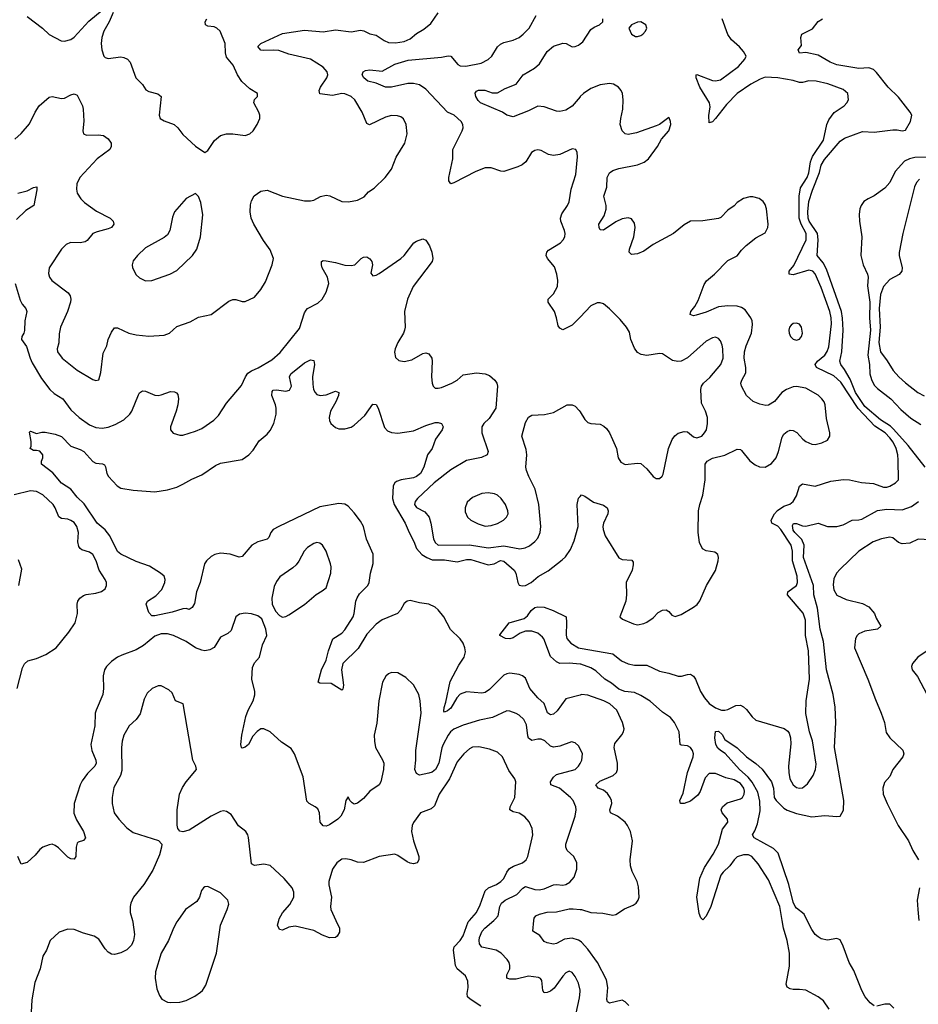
# Model space of a CAD drawing. Header units: inches. Extents: x 1682530 to 1839546, y 640742 to 791647.
# Tile 811 of 923: x 1766401 to 1772173, y 769461 to 775784. Entities that reach past the tile are written whole.
import ezdxf

# ---------------------------------------------------------------- set-up
doc = ezdxf.new("R2010")
doc.units = ezdxf.units.IN
doc.header["$MEASUREMENT"] = 0
for name, color, linetype in [('B7766', 7, 'Continuous'), ('B7767', 7, 'Continuous'), ('B7776', 7, 'Continuous'), ('B7777', 7, 'Continuous')]:
    doc.layers.add(name, color=color, linetype=linetype)

msp = doc.modelspace()

# ---------------------------------------------------------------- linework, layer by layer
at = {"layer": 'B7766', "color": 5}
for points, elevation in [([(1767124.9, 770000), (1767128.3, 769988.3), (1767137.8, 769910), (1767131.6, 769870), (1767118.4, 769841.6), (1767090, 769811.5), (1767050, 769791.5), (1767010, 769781.3), (1766990, 769784.2), (1766970, 769796.2), (1766950, 769817), (1766910, 769880.5), (1766879.8, 769899.8), (1766810, 769917.8), (1766750, 769941.6), (1766710, 769943.1), (1766654.8, 769925.2), (1766597.1, 769870), (1766572.7, 769810), (1766550.4, 769770), (1766533.4, 769690), (1766499.2, 769600.8), (1766478.4, 769490), (1766474, 769410)], 760), ([(1767417.3, 770000), (1767410.4, 769990), (1767388.9, 769950), (1767356.1, 769870), (1767310.2, 769789.8), (1767274.3, 769670), (1767271.7, 769630), (1767281.4, 769561.4), (1767298.3, 769518.3), (1767314.9, 769494.9), (1767350, 769474.9), (1767370, 769472.2), (1767430, 769475.3), (1767470, 769485.7), (1767526.1, 769513.9), (1767561.7, 769538.3), (1767575.1, 769550), (1767596.6, 769583.4), (1767664.7, 769790), (1767691.1, 769970), (1767704, 770000)], 780), ([(1768431.9, 770000), (1768454.6, 769950), (1768454.4, 769925.6), (1768440.7, 769899.3), (1768430, 769889.6), (1768390, 769887.8), (1768345.1, 769905.1), (1768290, 769935.1), (1768170, 769963.6), (1768130, 769957), (1768090, 769937.2), (1768070, 769942), (1768058, 769970), (1768065.2, 770000)], 760), ([(1769362.9, 769450), (1769294.5, 769494.5), (1769278, 769510), (1769274.7, 769530), (1769282.2, 769570), (1769280.3, 769610), (1769264.2, 769644.2), (1769211.5, 769690), (1769200.4, 769710), (1769187, 769810), (1769192.1, 769830), (1769230, 769871.7), (1769250, 769901.1), (1769281.2, 769990), (1769290.2, 770000)], 760), ([(1770000, 769552.1), (1769990, 769597.2), (1769970, 769639.3), (1769950, 769666.6), (1769930, 769673.6), (1769910, 769662.4), (1769890, 769643), (1769834.5, 769565.5), (1769810, 769546.6), (1769790, 769537.2), (1769770, 769534.5), (1769760.5, 769550), (1769754.3, 769614.3), (1769747.1, 769627.1), (1769734.3, 769634.3), (1769670, 769641.8), (1769590, 769623.4), (1769550, 769623.8), (1769529.8, 769629.8), (1769529.7, 769650), (1769548.3, 769690), (1769549.7, 769709.7), (1769545.6, 769730), (1769531.8, 769750), (1769493.3, 769790), (1769462, 769810), (1769370, 769829), (1769355.5, 769850), (1769351.4, 769870), (1769354.3, 769890), (1769372.2, 769930), (1769389.3, 769950.7), (1769446.4, 770000)], 740), ([(1770000, 769866.8), (1769990, 769873.8), (1769950, 769886.5), (1769901.2, 769878.8), (1769850, 769851.1), (1769830, 769848.4), (1769790, 769855.4), (1769770, 769865.6), (1769742.2, 769902.2), (1769696.2, 769930), (1769703.3, 770000)], 720), ([(1770000, 769323.7), (1769980.7, 769350), (1769976, 769404), (1769996.6, 769503.4), (1770000, 769544.4)], 740)]:
    msp.add_lwpolyline(points, dxfattribs=dict(at, elevation=elevation))
at = {"layer": 'B7767', "color": 5}
for points, elevation in [([(1766450, 775804.4), (1766547.7, 775730), (1766590, 775687.7), (1766668.3, 775648.3), (1766690, 775644.9), (1766730, 775657.1), (1766750, 775672.4), (1766845.9, 775774.1), (1766930, 775844)], 780), ([(1767002, 775830), (1766976.9, 775770), (1766940.7, 775710), (1766928.4, 775670), (1766925.2, 775630), (1766928.1, 775590), (1766941.3, 775550), (1766950, 775540.4), (1766970, 775534), (1767050, 775544.4), (1767070, 775541.6), (1767093, 775530), (1767110.4, 775510), (1767148, 775410), (1767190, 775367.3), (1767212.4, 775332.4), (1767230, 775323.1), (1767288.6, 775308.6), (1767310.7, 775290), (1767296.4, 775170), (1767303, 775150), (1767330, 775134.4), (1767394, 775110), (1767416.3, 775090), (1767450, 775047.3), (1767530, 774970.8), (1767590, 774931.3), (1767610, 774944.7), (1767651.9, 775008.1), (1767690, 775040.7), (1767729.5, 775050.5), (1767769.5, 775050.5), (1767850, 775039.1), (1767879, 775050), (1767901.2, 775070), (1767926, 775110), (1767943.7, 775150), (1767943.7, 775170), (1767937, 775190), (1767906, 775250), (1767909.2, 775270.8), (1767928, 775290), (1767928.7, 775310), (1767880.1, 775340.1), (1767827.1, 775387.1), (1767800.5, 775430), (1767772.5, 775492.5), (1767730, 775542.7), (1767724, 775570), (1767721.2, 775630), (1767688.9, 775710), (1767667.6, 775730), (1767650, 775737.3), (1767610, 775742.8), (1767595.6, 775750), (1767592.6, 775770), (1767604, 775790)], 780), ([(1766370, 775017.1), (1766410, 775052.4), (1766465.2, 775114.8), (1766500.4, 775190), (1766525.7, 775230), (1766590, 775287), (1766610, 775290.3), (1766670, 775277.8), (1766690, 775279.6), (1766730, 775301.1), (1766750, 775306.7), (1766770, 775299.1), (1766804.9, 775230), (1766808.8, 775210), (1766812.3, 775132.3), (1766807.1, 775070), (1766810.3, 775050.3), (1766830, 775042.3), (1766904.2, 775044.2), (1766940, 775040), (1766970, 775019.3), (1766988, 774990), (1766988, 774970), (1766979.1, 774950), (1766898, 774890), (1766788.4, 774770), (1766767.7, 774730), (1766765.2, 774694.8), (1766770.5, 774670), (1766793, 774633), (1766818.4, 774610), (1766894.2, 774554.2), (1766981.6, 774510), (1767002.4, 774490), (1767006.4, 774470), (1766990.5, 774450), (1766970, 774440.4), (1766898, 774422), (1766870.6, 774410), (1766834.3, 774365.7), (1766822.3, 774357.7), (1766790, 774351.1), (1766727.5, 774352.5), (1766699.5, 774340.5), (1766670.6, 774310), (1766590.7, 774190), (1766585.2, 774154.8), (1766593.4, 774130), (1766608, 774110), (1766712, 774030), (1766725.3, 774010), (1766728.9, 773990), (1766727.2, 773970), (1766708.9, 773910), (1766662.8, 773810), (1766654.2, 773765.8), (1766652.1, 773707.9), (1766641.1, 773670), (1766643.1, 773650), (1766674.4, 773610), (1766770, 773534), (1766870, 773474), (1766890, 773466.8), (1766910, 773472), (1766922.4, 773517.6), (1766937.4, 773642.6), (1766960.9, 773690), (1766969.6, 773730), (1766990, 773778), (1767010, 773806), (1767030, 773806), (1767102, 773770), (1767150, 773760.7), (1767230, 773750.8), (1767330, 773757.3), (1767364, 773770), (1767410, 773813.4), (1767496.8, 773843.2), (1767550, 773873), (1767630, 773890.6), (1767744.4, 773975.6), (1767770, 773987.7), (1767790, 773987.3), (1767830, 773974.8), (1767850, 773974.8), (1767910, 774002.8), (1767949.7, 774050.3), (1767979.4, 774100.6), (1768023.1, 774210), (1768030.9, 774250), (1768010, 774305.1), (1767966.2, 774366.2), (1767905.7, 774470), (1767887.4, 774510), (1767882.2, 774550), (1767884.4, 774595.6), (1767890, 774621), (1767908, 774652), (1767950, 774683), (1767990, 774688.4), (1768090, 774650.3), (1768230, 774620.4), (1768270, 774620.5), (1768290, 774625.5), (1768332.6, 774647.4), (1768370, 774657.6), (1768392.8, 774652.8), (1768470, 774616.5), (1768513.4, 774613.4), (1768570, 774624.9), (1768612.7, 774647.3), (1768642.4, 774677.6), (1768677.5, 774702.5), (1768747.6, 774770), (1768790, 774824.9), (1768819.5, 774900.5), (1768874.7, 774990), (1768889.6, 775050), (1768884.5, 775110), (1768867, 775147), (1768850, 775159.3), (1768826.8, 775166.8), (1768789.3, 775169.3), (1768750, 775156.9), (1768648.5, 775108.5), (1768630, 775116.2), (1768600.3, 775190), (1768552.9, 775270), (1768531.2, 775290), (1768490, 775307.8), (1768470, 775309.8), (1768410, 775296.8), (1768328.7, 775308.7), (1768325.3, 775330), (1768334.2, 775350), (1768374.6, 775410), (1768379.8, 775430), (1768375.3, 775450), (1768350, 775479.3), (1768269.9, 775529.9), (1768130, 775561.4), (1768065, 775585), (1768030, 775588.6), (1767970, 775585), (1767950, 775588.8), (1767930, 775610.8), (1767949.2, 775630), (1768090, 775694.8), (1768230, 775716), (1768350, 775705.7), (1768430, 775717.8), (1768530, 775705.4), (1768590, 775715.5), (1768611.8, 775711.8), (1768650, 775693.8), (1768690, 775684.6), (1768741.6, 775650), (1768770, 775637.3), (1768815.2, 775635.2), (1768870, 775642.7), (1768910, 775661.3), (1768950, 775695.3), (1768997.5, 775722.5), (1769041.7, 775758.3), (1769090, 775826.8)], 760), ([(1770000, 773874.1), (1769950, 773822), (1769890, 773793.2), (1769870, 773802), (1769859, 773819), (1769849.5, 773870), (1769836.2, 773910), (1769795.1, 773970), (1769796, 773990), (1769830, 774024), (1769855.4, 774070), (1769858.5, 774110), (1769852.1, 774150), (1769836.3, 774196.3), (1769791.3, 774250), (1769783, 774270), (1769786.3, 774290), (1769796.8, 774303.2), (1769874.7, 774350), (1769892.6, 774370), (1769901.7, 774390), (1769904, 774410), (1769899.7, 774430), (1769876.1, 774490), (1769875, 774510), (1769882.8, 774537.2), (1769919.2, 774590), (1769930, 774614), (1769943.5, 774696.5), (1769972.2, 774790), (1769983.6, 774903.6), (1769982, 774930), (1769972.7, 774950), (1769950, 774954.5), (1769870, 774918.7), (1769830, 774911.2), (1769798, 774918), (1769750, 774942.9), (1769730, 774947.3), (1769710, 774944.5), (1769688.4, 774930), (1769652.4, 774870), (1769628.4, 774851.6), (1769600.7, 774839.3), (1769510, 774809.7), (1769491.4, 774811.4), (1769430, 774832), (1769390, 774831.6), (1769330, 774809.7), (1769190, 774736.2), (1769169.7, 774729.7), (1769158.4, 774750), (1769158, 774770), (1769183.5, 774890), (1769184.2, 774950), (1769244.2, 775070), (1769249.7, 775090.3), (1769246.6, 775110), (1769236.8, 775130), (1769192.8, 775170), (1769149.1, 775189.1), (1769010, 775337.4), (1768970, 775364.4), (1768930, 775374.6), (1768894.5, 775374.5), (1768790, 775350.6), (1768750, 775351.3), (1768690, 775375.3), (1768636.2, 775390), (1768611.2, 775410), (1768600.5, 775430), (1768607, 775450), (1768622.2, 775457.8), (1768650, 775462), (1768730, 775453.2), (1768810, 775497.5), (1768896.1, 775523.9), (1769110, 775542.2), (1769152.5, 775552.5), (1769170.2, 775550.2), (1769215.8, 775495.8), (1769230, 775488.4), (1769266.1, 775486.1), (1769364.8, 775504.8), (1769410, 775528.7), (1769432.8, 775550), (1769469.8, 775610.2), (1769490, 775627.2), (1769510, 775637.3), (1769570, 775651.3), (1769609.6, 775670), (1769635.8, 775690), (1769672.6, 775730), (1769718.4, 775810)], 740), ([(1770000, 775289.2), (1769950, 775228.6), (1769910, 775203.5), (1769870, 775194.5), (1769850, 775196.8), (1769770, 775225), (1769730, 775229.1), (1769670, 775199.4), (1769570, 775160.5), (1769531.1, 775171.1), (1769501.2, 775190), (1769360.9, 775250), (1769344.9, 775264.9), (1769331.8, 775290), (1769327.2, 775312.8), (1769334.8, 775325.2), (1769348.1, 775331.9), (1769389.5, 775330.5), (1769434.9, 775314.9), (1769470, 775313.7), (1769518.7, 775341.3), (1769589.6, 775370), (1769635.6, 775430), (1769707.6, 775472.4), (1769740.3, 775499.7), (1769790, 775580.3), (1769830, 775612.8), (1769890, 775632.8), (1769911.2, 775631.2), (1769950, 775610.4), (1769970, 775611.8), (1769990, 775620.3), (1770000, 775627.7)], 720), ([(1766390, 774670.5), (1766450, 774685.5), (1766490, 774706.8), (1766510.5, 774710.5), (1766512.2, 774692.2), (1766493, 774590), (1766441.6, 774558.4), (1766379.8, 774500.2)], 740), ([(1766372, 774090), (1766403.7, 773983.7), (1766417.8, 773957.8), (1766441.3, 773930), (1766447, 773910), (1766433.6, 773850), (1766432.7, 773787.3), (1766428.8, 773770), (1766415.3, 773750), (1766412, 773730), (1766445.7, 773685.7), (1766468, 773610), (1766481.4, 773581.4), (1766540.7, 773480.7), (1766594.2, 773410), (1766622.7, 773382.7), (1766677.4, 773350), (1766730, 773278.7), (1766783.6, 773230), (1766850, 773182.6), (1766890, 773164.3), (1766930, 773161), (1766970, 773167.6), (1767015.1, 773184.9), (1767070, 773214.4), (1767108.6, 773250), (1767122, 773270), (1767164.2, 773375.8), (1767171.5, 773388.5), (1767190, 773400.5), (1767210, 773398.4), (1767270, 773372), (1767290, 773370.3), (1767310, 773375.3), (1767370, 773397.1), (1767394.6, 773394.6), (1767408.5, 773388.5), (1767417.7, 773377.7), (1767421.1, 773350), (1767416, 773310), (1767406, 773270), (1767368.8, 773170), (1767370.4, 773150), (1767387.8, 773127.8), (1767430, 773116.5), (1767450, 773116.9), (1767530, 773142), (1767570, 773159.7), (1767647.1, 773212.9), (1767677.7, 773242.3), (1767730, 773321.7), (1767825.2, 773434.8), (1767851.3, 773490), (1767867, 773513), (1767889.8, 773530), (1767932.7, 773547.3), (1768019.6, 773600.4), (1768073.9, 773646.1), (1768198.9, 773801.1), (1768230, 773900.5), (1768240.8, 773919.2), (1768250, 773930.3), (1768316.6, 773963.4), (1768344.7, 773990), (1768370, 774034.8), (1768386.9, 774090), (1768377.7, 774130), (1768344.4, 774190), (1768338.7, 774210), (1768339.3, 774230), (1768350, 774236.4), (1768370, 774235.3), (1768430, 774225.3), (1768490, 774207.6), (1768530, 774205.7), (1768552.7, 774210), (1768594, 774250), (1768610, 774258), (1768630, 774260.5), (1768650, 774247.3), (1768663, 774230), (1768666.4, 774210), (1768656.8, 774156.8), (1768670, 774138.8), (1768690, 774143), (1768710, 774154.9), (1768850, 774250.4), (1768871.6, 774270), (1768932.7, 774350), (1768950, 774361.6), (1768990, 774376.3), (1769010, 774367.3), (1769032.5, 774332.5), (1769048.5, 774290), (1769054.4, 774250), (1769050.5, 774230), (1768928.6, 774071.4), (1768892.6, 773990), (1768873.6, 773910), (1768876.5, 773810), (1768873.1, 773790), (1768865.7, 773770), (1768828.9, 773710), (1768811.8, 773670), (1768808.9, 773648.9), (1768815.3, 773615.3), (1768835.3, 773595.3), (1768870, 773588.9), (1768919.5, 773600.5), (1768990, 773640.5), (1769010, 773644.9), (1769030, 773637.3), (1769047.7, 773610), (1769050.4, 773590.4), (1769047.2, 773490), (1769050.4, 773450), (1769057.1, 773430), (1769070, 773418.4), (1769090, 773416.9), (1769110, 773422.2), (1769177.6, 773450), (1769210, 773469.2), (1769250, 773502.3), (1769335.6, 773515.6), (1769390, 773510.4), (1769418.9, 773498.9), (1769453.4, 773470), (1769465.5, 773450), (1769470.4, 773430), (1769458.4, 773290), (1769416.9, 773223.1), (1769383, 773190), (1769370.5, 773169.5), (1769370.5, 773130), (1769410.8, 773010), (1769402.8, 772990), (1769366.9, 772973.1), (1769270, 772953.6), (1769170, 772893.3), (1769064, 772810), (1768957, 772710), (1768940.9, 772690), (1768937.4, 772670), (1768950, 772652.4), (1769002.9, 772622.9), (1769030.2, 772590), (1769042.9, 772550), (1769059.7, 772450), (1769070, 772425.7), (1769090, 772410.3), (1769290, 772411.2), (1769410, 772392.9), (1769510, 772405.8), (1769613, 772387), (1769647.5, 772392.5), (1769674.8, 772405.2), (1769710, 772432.2), (1769730, 772454.9), (1769744.5, 772490), (1769748, 772530), (1769735.5, 772670), (1769712.1, 772770), (1769671.3, 772850), (1769656.3, 772890), (1769653, 772910), (1769657.6, 772990), (1769655.1, 773024.9), (1769626.6, 773110), (1769650, 773198), (1769670, 773231.3), (1769690, 773244), (1769771.2, 773248.8), (1769830, 773260.4), (1769918, 773310), (1769950, 773310.3), (1769970, 773302.4), (1769994.5, 773274.5), (1770000, 773265.6)], 740), ([(1770000, 771447), (1769910, 771422.8), (1769854, 771346), (1769830, 771325), (1769810, 771320.5), (1769792, 771332), (1769770, 771392.9), (1769729, 771430), (1769677.5, 771490), (1769650, 771556.3), (1769631.4, 771571.4), (1769610, 771579.7), (1769550, 771586.9), (1769530, 771584), (1769510, 771574.3), (1769418.3, 771481.7), (1769390, 771463.2), (1769370, 771459.2), (1769270, 771467.2), (1769230, 771452.2), (1769208.4, 771430), (1769170, 771363.5), (1769150, 771346), (1769130, 771337), (1769124.4, 771344.4), (1769126.8, 771366.8), (1769138, 771402), (1769165.3, 771534.7), (1769221.6, 771638.4), (1769256.3, 771690), (1769264.2, 771724.2), (1769261.2, 771750), (1769250, 771779.6), (1769230, 771807.8), (1769167.5, 771867.5), (1769125.5, 771950), (1769090, 771994.2), (1769070, 772010.6), (1769030, 772030.6), (1768970, 772039.3), (1768910, 772055.3), (1768889.3, 772050.7), (1768870, 772034), (1768847.3, 771992.7), (1768828.3, 771971.7), (1768730, 771929.7), (1768690, 771901.7), (1768630, 771838), (1768574.3, 771745.7), (1768477.3, 771650), (1768469.1, 771610), (1768481.6, 771510), (1768475.9, 771484.1), (1768470, 771479), (1768401.3, 771521.3), (1768330, 771522.9), (1768317.2, 771530), (1768339.2, 771610), (1768369.9, 771670.1), (1768385, 771730), (1768412.9, 771807.1), (1768470, 771845.5), (1768490, 771865.5), (1768542.6, 771950), (1768549.9, 771970), (1768560.6, 772050), (1768567.8, 772072.2), (1768583.9, 772096.1), (1768638.2, 772150), (1768646.6, 772170), (1768655.1, 772230), (1768671.2, 772291.2), (1768672.1, 772352.1), (1768628.4, 772448.4), (1768608.9, 772530), (1768590, 772563.5), (1768550, 772617.4), (1768510, 772659.7), (1768490, 772671.9), (1768450, 772676.2), (1768330, 772655), (1768064.6, 772530), (1768030, 772509.8), (1768014, 772490), (1768000.8, 772459.2), (1767991.5, 772448.5), (1767930, 772432), (1767891.5, 772410), (1767830, 772336.4), (1767810, 772332.1), (1767752.2, 772352.2), (1767690, 772357.3), (1767654.4, 772350), (1767630, 772337), (1767600.3, 772310), (1767589.2, 772290), (1767560.9, 772170), (1767537.8, 772110), (1767524.4, 772035.6), (1767510, 772009.6), (1767490, 771997.4), (1767470, 772002.4), (1767450, 772000.7), (1767380.2, 771979.8), (1767270, 771956.5), (1767250, 771956.2), (1767230, 771976.9), (1767213.3, 772030), (1767222, 772050), (1767276.4, 772083.6), (1767315.2, 772124.8), (1767334.2, 772170), (1767334.6, 772190), (1767328.3, 772210), (1767306.3, 772230), (1767234.9, 772274.9), (1767150, 772305), (1767050.9, 772350.9), (1767030, 772368.9), (1766980.5, 772470), (1766950, 772507.3), (1766899.2, 772550), (1766815.3, 772675.3), (1766770, 772718.8), (1766729.3, 772769.3), (1766670, 772808.2), (1766614.5, 772874.5), (1766542, 772930), (1766540.7, 772950), (1766549.4, 772970), (1766549.3, 772990), (1766530, 773012.3), (1766510, 773018), (1766490, 773017.2), (1766469.4, 773029.4), (1766474.5, 773045.5), (1766474.9, 773074.9), (1766464, 773136), (1766470, 773142), (1766510, 773126.8), (1766544, 773136), (1766565.2, 773134.8), (1766630, 773121.6), (1766670, 773108.2), (1766730, 773044.9), (1766790, 773024.4), (1766813.4, 773010), (1766870, 772947.7), (1766890, 772937.1), (1766932.3, 772932.3), (1766944.9, 772924.9), (1766952.5, 772912.5), (1766960.3, 772870), (1766971.8, 772850), (1767026.5, 772790), (1767050, 772776.5), (1767130, 772762), (1767270, 772752.7), (1767350, 772765.5), (1767410, 772781.6), (1767450, 772800.4), (1767506.1, 772833.9), (1767570, 772861.6), (1767658, 772922), (1767690, 772937.1), (1767830, 772959.1), (1767872.7, 772990), (1767900.1, 773019.9), (1767940.1, 773079.9), (1767990, 773122), (1768010, 773144.9), (1768034.3, 773190), (1768048.5, 773251.5), (1768048.1, 773290), (1768044.5, 773310), (1768020.5, 773370), (1768023.7, 773396.3), (1768030, 773404), (1768050, 773406.5), (1768110, 773399.3), (1768134.1, 773405.9), (1768147.7, 773430), (1768133.5, 773490), (1768141.7, 773510), (1768230, 773579.5), (1768270, 773599.3), (1768290, 773596), (1768294.9, 773570), (1768282.8, 773490), (1768283, 773443), (1768287.4, 773410), (1768298, 773390), (1768310, 773376.3), (1768330.4, 773370.4), (1768370, 773374.6), (1768430, 773397.6), (1768450.4, 773390.3), (1768448.4, 773370), (1768432.3, 773330), (1768397.6, 773270), (1768389.1, 773230), (1768390.3, 773210), (1768400.3, 773190), (1768430, 773166), (1768450, 773157.4), (1768490, 773155.6), (1768530, 773167.4), (1768550, 773179.5), (1768618, 773242), (1768670, 773314), (1768690, 773312.7), (1768703.7, 773290), (1768744.8, 773164.8), (1768763.9, 773143.9), (1768790, 773133.4), (1768830, 773128.4), (1768930, 773143.8), (1769010, 773178.8), (1769070, 773197.8), (1769090, 773197.4), (1769110, 773190.4), (1769117.8, 773177.8), (1769120.3, 773170), (1769114.7, 773150), (1769072.7, 773090), (1769050.2, 773030), (1769020.6, 772990), (1768997.1, 772910), (1768975.2, 772870), (1768950.3, 772849.7), (1768930, 772841.1), (1768851.9, 772828.1), (1768822.3, 772817.7), (1768810.2, 772809.8), (1768799.7, 772790), (1768794.8, 772710), (1768807.4, 772670), (1768878.1, 772550), (1768901.7, 772490), (1768933.2, 772433.2), (1768949, 772389), (1768983.7, 772350), (1769015.2, 772330), (1769050, 772315.8), (1769130, 772315.4), (1769210, 772303), (1769270, 772316.7), (1769298.5, 772318.5), (1769410, 772284.1), (1769448.4, 772290), (1769490, 772310.1), (1769510, 772306.1), (1769576.1, 772250), (1769586.9, 772230), (1769600.1, 772170), (1769610, 772152.8), (1769630, 772148.6), (1769650, 772151.1), (1769685.7, 772170), (1769731, 772209), (1769795, 772245), (1769884.9, 772315.1), (1769906.2, 772333.8), (1769938.7, 772381.3), (1769963.5, 772436.5), (1769987.7, 772530), (1769981.5, 772670), (1769990, 772711), (1770000, 772721.8)], 720), ([(1766384.7, 771490), (1766418.6, 771621.4), (1766432.4, 771647.6), (1766453.9, 771666.1), (1766510, 771681.7), (1766570, 771707.7), (1766634.7, 771750), (1766716.3, 771850), (1766757.7, 771910), (1766773.3, 771970), (1766771.3, 772030), (1766775.6, 772050), (1766787, 772070), (1766810, 772086.4), (1766827.4, 772092.6), (1766890, 772102.3), (1766927, 772113), (1766949.4, 772130), (1766959.5, 772150), (1766958.4, 772170), (1766950, 772189), (1766911.5, 772250), (1766892.6, 772310), (1766870, 772349.5), (1766850, 772363.6), (1766800.3, 772380.3), (1766788.8, 772388.8), (1766781.6, 772401.6), (1766775, 772430), (1766778, 772490), (1766768.8, 772530), (1766750, 772554.2), (1766730, 772568.7), (1766710, 772575.8), (1766670, 772580.4), (1766651.8, 772591.8), (1766628.9, 772650), (1766616.5, 772670), (1766550, 772732.8), (1766510, 772753.8), (1766470, 772757.4), (1766366.6, 772733.4)], 740), ([(1766395.1, 772150), (1766415.3, 772255.3), (1766394.5, 772314.5)], 760), ([(1770000, 771102.2), (1769990, 771121.2), (1769970, 771139.3), (1769946, 771146), (1769870, 771119.7), (1769830, 771113), (1769810, 771119.7), (1769773.5, 771153.5), (1769750, 771163.1), (1769730, 771164.2), (1769690, 771155.4), (1769670, 771169.6), (1769664.2, 771184.3), (1769655.8, 771255.8), (1769638.9, 771290), (1769610, 771318.3), (1769590, 771329.7), (1769550, 771344.4), (1769530, 771345.7), (1769437.5, 771302.5), (1769354.7, 771285.3), (1769250, 771254), (1769190, 771228), (1769167.5, 771210), (1769152.8, 771190), (1769122, 771130), (1769112.8, 771107.2), (1769092.3, 771010), (1769071.5, 770970), (1769050, 770952.9), (1769030, 770944.7), (1768970, 770932.3), (1768950, 770942.4), (1768939.3, 770970), (1768946.2, 771030), (1768945, 771090), (1768980.7, 771330), (1768974, 771410), (1768964.7, 771450), (1768930, 771511.8), (1768880.8, 771560.8), (1768830, 771589.4), (1768790, 771592.3), (1768770, 771583.7), (1768751.9, 771568.1), (1768732.2, 771530), (1768708.9, 771410), (1768694.1, 771265.9), (1768678.5, 771190), (1768679.6, 771150), (1768686.9, 771110), (1768731.8, 771031.8), (1768739.1, 771010), (1768738, 770970), (1768721.8, 770890), (1768710, 770869.7), (1768650.2, 770829.8), (1768610, 770782), (1768570, 770753.6), (1768550, 770747.3), (1768535.6, 770755.6), (1768521.2, 770770), (1768510, 770794), (1768496, 770770), (1768485.7, 770710), (1768463.8, 770670), (1768444.9, 770650), (1768390, 770613.3), (1768370, 770605.6), (1768350, 770607), (1768332, 770630), (1768326, 770690), (1768316, 770716), (1768299.3, 770730), (1768261.2, 770750), (1768246, 770766), (1768222.2, 770922.3), (1768166.9, 771070), (1768144.1, 771104.1), (1768083.8, 771143.8), (1768010, 771211), (1767970, 771230.9), (1767950, 771229.7), (1767926.4, 771213.6), (1767897.7, 771182.3), (1767870, 771129.7), (1767850, 771111.8), (1767830, 771107), (1767826, 771110), (1767822.4, 771130), (1767828.6, 771188.6), (1767853.6, 771310), (1767869.1, 771350), (1767901, 771410), (1767911.1, 771448.9), (1767910.5, 771470.5), (1767893, 771550), (1767896.9, 771623.1), (1767910, 771653), (1767942, 771690), (1767960.7, 771770), (1767989.6, 771830), (1767982.9, 771870), (1767956.3, 771936.3), (1767930, 771955.1), (1767890, 771969.3), (1767850, 771972.3), (1767814, 771966), (1767790, 771949), (1767758.4, 771861.6), (1767737.8, 771842.2), (1767690, 771818), (1767650, 771753.3), (1767623.5, 771736.5), (1767590, 771730.9), (1767570, 771735.1), (1767530, 771749.8), (1767470, 771791.9), (1767390, 771828.8), (1767350, 771839.4), (1767310, 771841), (1767270, 771824.2), (1767195.7, 771764.3), (1767150, 771737.4), (1767056.3, 771703.7), (1767030, 771689.8), (1766990, 771661.6), (1766959.4, 771630), (1766946.9, 771610), (1766936.3, 771570), (1766939.7, 771490), (1766935.2, 771450), (1766891.4, 771350), (1766886.9, 771330), (1766883.8, 771250), (1766858.2, 771130), (1766863.6, 771090), (1766890.3, 771030), (1766891.6, 771010), (1766884.2, 770990), (1766836.8, 770943.2), (1766803.5, 770896.5), (1766790.1, 770869.9), (1766750.3, 770750), (1766749.2, 770689.2), (1766766.1, 770646.1), (1766810.3, 770570), (1766822.8, 770530), (1766810, 770514), (1766776.8, 770503.2), (1766770, 770495.3), (1766763.1, 770470), (1766760.7, 770410), (1766750, 770394), (1766730, 770395.1), (1766710, 770406.6), (1766650, 770466), (1766630, 770481.2), (1766610, 770489.3), (1766590, 770486), (1766550, 770469.3), (1766530, 770455.1), (1766500.4, 770419.6), (1766450, 770372), (1766410, 770362), (1766389.6, 770410)], 740), ([(1770000, 771645.5), (1769930, 771652.9), (1769870, 771650.4), (1769850, 771659.5), (1769810, 771695.6), (1769767.1, 771807.1), (1769759.6, 771819.6), (1769730, 771844.8), (1769690, 771857.8), (1769650, 771857.1), (1769616.3, 771843.7), (1769570, 771814), (1769548.4, 771808.4), (1769521.2, 771810), (1769485.2, 771830), (1769485.6, 771834.4), (1769545.6, 771910), (1769640.6, 771939.4), (1769663.5, 771956.5), (1769687.3, 771990), (1769710, 772008.8), (1769730, 772013.9), (1769770, 772011.1), (1769827.6, 771990), (1769910.1, 771950.1), (1769914, 771914), (1769910.6, 771830.6), (1769915.5, 771810), (1769940.6, 771780.6), (1769990, 771750.9), (1770000, 771749.1)], 680), ([(1768065.2, 770000), (1768067.6, 770010), (1768090, 770047.7), (1768137, 770103), (1768161.6, 770150), (1768161.2, 770181.2), (1768152.3, 770210), (1768099.5, 770270), (1768010, 770353.6), (1767970, 770361.7), (1767910, 770353), (1767890, 770362.7), (1767871.8, 770531.8), (1767866, 770550), (1767853.2, 770570), (1767806.5, 770606.5), (1767760.1, 770680.1), (1767730, 770698.9), (1767710, 770702.6), (1767690, 770699.1), (1767630.6, 770670), (1767490, 770579.5), (1767449.4, 770569.4), (1767430, 770574), (1767417.2, 770590), (1767412.1, 770612.1), (1767412.6, 770710), (1767428.5, 770811.5), (1767446.1, 770853.9), (1767470, 770890.7), (1767537.2, 770970), (1767533.2, 770990), (1767513.6, 771030), (1767452, 771390), (1767402.9, 771410), (1767381, 771461), (1767360.1, 771480.1), (1767310, 771506), (1767290, 771506.6), (1767251, 771490), (1767219.9, 771460.1), (1767200.3, 771419.7), (1767174.5, 771325.5), (1767148.4, 771290), (1767103.7, 771250), (1767071.1, 771188.9), (1767059.7, 771150), (1767055.9, 771110), (1767058, 770962), (1767049.1, 770930), (1767006.8, 770853.2), (1766994.9, 770790), (1766994.6, 770750), (1767007.9, 770690), (1767037.6, 770650), (1767090, 770594.4), (1767130, 770565.3), (1767293.4, 770513.4), (1767314, 770490), (1767313, 770470), (1767298.6, 770421.4), (1767256.3, 770323.7), (1767198, 770230), (1767133, 770150), (1767115.8, 770110), (1767110.4, 770090), (1767110.3, 770050), (1767124.9, 770000)], 760), ([(1769290.2, 770000), (1769334.8, 770050), (1769359.2, 770100.8), (1769391.8, 770190), (1769411.7, 770208.4), (1769463.6, 770230), (1769492, 770250), (1769509.8, 770270), (1769529.8, 770310.2), (1769547.5, 770332.5), (1769572.6, 770347.4), (1769629.8, 770370.2), (1769653.7, 770390), (1769663.9, 770410), (1769693.8, 770530), (1769696.8, 770550), (1769693.1, 770590), (1769672.8, 770632.8), (1769645.7, 770665.7), (1769610, 770687.9), (1769570, 770697.6), (1769549.7, 770710), (1769552.1, 770730), (1769580.8, 770790), (1769586.9, 770890), (1769580.5, 770910), (1769543.4, 770963.4), (1769503.1, 771050), (1769470, 771079.7), (1769419.5, 771099.5), (1769350, 771114.8), (1769310, 771111.4), (1769290, 771100.7), (1769253, 771070), (1769210, 771018), (1769162.6, 770910), (1769096.2, 770810), (1769064.7, 770735.3), (1769043.2, 770716.8), (1768976.3, 770690), (1768930, 770629.3), (1768922.3, 770610), (1768918.6, 770570), (1768930.2, 770510), (1768964.9, 770410), (1768963.8, 770390), (1768953.4, 770370), (1768930, 770363), (1768910, 770366.6), (1768890, 770375.1), (1768830, 770416.9), (1768810, 770424.7), (1768710, 770411.1), (1768610, 770371.1), (1768570, 770373.7), (1768530, 770388.5), (1768495.4, 770395.4), (1768470, 770392.8), (1768438.5, 770370), (1768410.2, 770330), (1768387, 770250), (1768387.7, 770227.7), (1768404.4, 770150), (1768398.3, 770090), (1768400.3, 770070), (1768431.9, 770000)], 760), ([(1769446.4, 770000), (1769458, 770010), (1769474, 770030), (1769485, 770090), (1769495.9, 770110), (1769519.8, 770130), (1769594.2, 770165.8), (1769632.7, 770207.3), (1769650, 770217.2), (1769710, 770199.3), (1769737, 770197), (1769770, 770203.8), (1769830, 770227.7), (1769850, 770230.3), (1769890, 770225.7), (1769910, 770230.4), (1769934.1, 770245.9), (1769962, 770278), (1769979.6, 770330), (1769978.7, 770370), (1769959.5, 770410), (1769917.6, 770450), (1769909.8, 770469.8), (1769909.7, 770489.7), (1769969.8, 770670), (1769976.1, 770710), (1769973.3, 770730), (1769955.3, 770770), (1769938, 770790), (1769868.2, 770848.2), (1769812.3, 770870), (1769809.7, 770889.7), (1769830, 770920.2), (1769850, 770936), (1769969.4, 770970), (1769991.3, 770990), (1770000, 771007.1)], 740), ([(1767704, 770000), (1767734, 770070), (1767744.1, 770104.1), (1767737, 770130), (1767690, 770176.2), (1767610, 770218), (1767590, 770216), (1767581, 770210), (1767568.2, 770191.8), (1767555.5, 770150), (1767538, 770122), (1767465.5, 770070), (1767417.3, 770000)], 780), ([(1769703.3, 770000), (1769704.8, 770015.2), (1769715.6, 770030), (1769740.7, 770039.3), (1769790, 770053), (1769850, 770055.3), (1769930, 770074.2), (1769955.4, 770075.4), (1770000, 770070.7)], 720)]:
    msp.add_lwpolyline(points, dxfattribs=dict(at, elevation=elevation))
for points, elevation in [([(1767530, 774668), (1767470, 774635.3), (1767396, 774550), (1767383.4, 774516.6), (1767365.7, 774430), (1767350, 774402.4), (1767330, 774384.4), (1767210, 774318), (1767157.1, 774270), (1767130, 774236), (1767123.7, 774210), (1767124.9, 774190), (1767150, 774144.9), (1767170, 774126), (1767210, 774106.4), (1767250, 774108.7), (1767365.2, 774150), (1767410, 774172.7), (1767510.8, 774269.2), (1767538, 774310), (1767562.4, 774390), (1767578, 774530), (1767565.2, 774610), (1767550, 774648)], 780), ([(1769410, 772744.8), (1769370, 772740.3), (1769310, 772714.7), (1769275, 772685), (1769262, 772650), (1769262.8, 772622.8), (1769278, 772590), (1769299.5, 772570), (1769345.9, 772545.9), (1769390, 772531.1), (1769430, 772536), (1769470, 772548.5), (1769509.7, 772570), (1769528.2, 772590), (1769538, 772610), (1769537.4, 772630), (1769521.1, 772670), (1769493.7, 772710), (1769470, 772729.8), (1769450, 772738.7)], 760), ([(1768310, 772426.6), (1768290, 772420.4), (1768250, 772394), (1768228.9, 772370), (1768194.2, 772305.8), (1768176.7, 772283.3), (1768156.2, 772263.8), (1768072.8, 772207.2), (1768050, 772176), (1768036.7, 772143.3), (1768024.6, 772090), (1768021.1, 772070), (1768023.8, 772030), (1768044.7, 771984.7), (1768070, 771958.8), (1768090, 771946.8), (1768110, 771950.7), (1768130, 771962), (1768230, 772028.5), (1768306.3, 772093.7), (1768344.7, 772115.3), (1768370, 772136), (1768399.7, 772230), (1768401.6, 772270), (1768398.4, 772290), (1768369.6, 772370), (1768347, 772410), (1768330, 772422.4)], 740)]:
    msp.add_lwpolyline(points, close=True, dxfattribs=dict(at, elevation=elevation))
at = {"layer": 'B7776', "color": 5}
for points, elevation in [([(1771601, 769430), (1771563.3, 769483.3), (1771529.8, 769509.8), (1771450, 769551.9), (1771410, 769557.2), (1771370, 769556), (1771350, 769560.4), (1771331, 769571), (1771324.2, 769590), (1771346.3, 769706.3), (1771346.2, 769790), (1771330.5, 769870), (1771306.3, 769950), (1771298.3, 770000)], 680), ([(1771890, 769451.5), (1771864.2, 769470), (1771831.8, 769510), (1771810, 769549.2), (1771758.9, 769678.9), (1771729.5, 769730), (1771690, 769835.3), (1771670, 769875.3), (1771650, 769884), (1771590, 769874), (1771550, 769882), (1771530, 769894), (1771510, 769909.3), (1771490, 769941.2), (1771460.1, 770000)], 660), ([(1770314, 769454), (1770290, 769478), (1770270, 769488.2), (1770190, 769468.9), (1770176.6, 769476.6), (1770172.1, 769492.1), (1770179.6, 769570), (1770170, 769618), (1770111.9, 769730), (1770050, 769816), (1770010, 769859.8), (1770000, 769866.8)], 720), ([(1770000, 769544.4), (1770000.5, 769550), (1770000, 769552.1)], 740), ([(1772015.6, 769435.6), (1771990, 769461.5), (1771957.2, 769462.8), (1771906, 769450)], 660)]:
    msp.add_lwpolyline(points, dxfattribs=dict(at, elevation=elevation))
at = {"layer": 'B7777', "color": 5}
for points, elevation in [([(1770000, 775627.7), (1770018.6, 775641.4), (1770070, 775720.4), (1770090, 775736.5), (1770125.2, 775750), (1770146.6, 775770), (1770145.6, 775790)], 720), ([(1770000, 771749.1), (1770210, 771711.4), (1770267, 771667), (1770310, 771646.5), (1770350, 771638), (1770430, 771638.8), (1770510, 771601.5), (1770570, 771588.1), (1770630, 771568.1), (1770652.6, 771567.4), (1770690, 771578.8), (1770710, 771580.8), (1770717.2, 771577.2), (1770730, 771568.9), (1770742.6, 771550), (1770775, 771470), (1770799, 771430), (1770830, 771393.2), (1770870, 771366), (1770909.6, 771350.4), (1770930, 771349.1), (1770950, 771353.4), (1771000.1, 771379.9), (1771030, 771381.3), (1771050, 771372), (1771070, 771353.7), (1771106.4, 771306.4), (1771130, 771286.5), (1771312.3, 771232.3), (1771335.4, 771215.4), (1771343.1, 771203.1), (1771351.5, 771171.5), (1771353.6, 771133.6), (1771339.4, 770990), (1771340.6, 770950), (1771348.1, 770910), (1771369.3, 770870), (1771390, 770853), (1771410, 770848.2), (1771430, 770851.3), (1771462.1, 770877.9), (1771496.8, 770930), (1771512.9, 770970), (1771516.8, 771003.2), (1771492.8, 771152.8), (1771474, 771210), (1771449.7, 771329.7), (1771452.8, 771410), (1771474.6, 771550), (1771466.9, 771730), (1771449.4, 771830), (1771448.4, 771928.4), (1771433.7, 771973.7), (1771333.3, 772090), (1771335.6, 772110), (1771389.8, 772150), (1771397.8, 772170), (1771395.5, 772210), (1771364.3, 772310), (1771363.9, 772370), (1771355.8, 772410), (1771290, 772510.4), (1771270, 772531.9), (1771232.6, 772550), (1771226.9, 772570), (1771248.9, 772610), (1771268.5, 772631.5), (1771310, 772659.4), (1771347.3, 772672.7), (1771369.4, 772690.6), (1771390, 772725.3), (1771410, 772788.7), (1771430, 772803.8), (1771510, 772789.2), (1771610, 772820.6), (1771691.8, 772831.8), (1771730, 772828.4), (1771808.5, 772811.5), (1771885.1, 772805.1), (1771950, 772782.6), (1771970, 772782.6), (1771990, 772788.8), (1772026, 772810), (1772046, 772830), (1772044.6, 772955.4), (1772041.6, 772990), (1772030.8, 773030), (1772010.8, 773070), (1771990, 773098.5), (1771960.6, 773130), (1771894, 773174), (1771786.5, 773286.5), (1771675.5, 773455.5), (1771630, 773496.7), (1771518, 773550), (1771510.5, 773570), (1771526.4, 773590), (1771572.3, 773630), (1771587.4, 773652.6), (1771597.3, 773682.7), (1771614.5, 773830), (1771612.2, 773870), (1771603.6, 773910), (1771550, 774065), (1771510.8, 774150.8), (1771494.5, 774170), (1771470, 774175.9), (1771370, 774144.7), (1771342.6, 774150), (1771343.8, 774170), (1771374.1, 774205.9), (1771452, 774370), (1771452.8, 774410), (1771421, 774470), (1771408.3, 774510), (1771407.1, 774650), (1771415.8, 774704.2), (1771459.9, 774770), (1771470, 774800.5), (1771480.9, 774870), (1771494.2, 774905.7), (1771564.2, 775010), (1771586, 775110), (1771598.3, 775141.7), (1771632.6, 775187.4), (1771696.2, 775230), (1771714.7, 775250), (1771724.7, 775270), (1771721.1, 775310), (1771690, 775335), (1771591.7, 775371.6), (1771517.2, 775390), (1771470, 775392.2), (1771430, 775379.5), (1771410, 775380.7), (1771370, 775393.9), (1771270, 775411.2), (1771190, 775414.8), (1771157.4, 775402.6), (1771097.3, 775370), (1771009.7, 775310.3), (1770941.8, 775238.2), (1770870, 775148.3), (1770850, 775127.3), (1770830, 775121.2), (1770827.7, 775167.7), (1770835.6, 775224.4), (1770832.1, 775250), (1770769.9, 775349.9), (1770746.5, 775410), (1770746.9, 775430), (1770750, 775431.4), (1770850, 775393.4), (1770870, 775390.1), (1770901.7, 775398.3), (1771017.8, 775482.2), (1771058.7, 775530), (1771066.3, 775550), (1771050, 775580.5), (1771023.9, 775610), (1770973.8, 775653.8), (1770950, 775688), (1770914.1, 775790)], 680), ([(1772216.8, 772910), (1772107.6, 773050), (1772014.3, 773154.3), (1771993.9, 773173.9), (1771930, 773214.7), (1771830, 773301), (1771770, 773389.5), (1771734.5, 773474.5), (1771698.3, 773538.2), (1771674.5, 773570), (1771668.8, 773590), (1771681.1, 773650), (1771690.5, 773790), (1771686.4, 773866.4), (1771679.4, 773910), (1771582.2, 774182.2), (1771562.3, 774222.3), (1771522.7, 774270), (1771529.1, 774370.9), (1771524.9, 774410), (1771471.8, 774490), (1771465.7, 774510), (1771464.3, 774550), (1771470, 774615.5), (1771492.5, 774690), (1771537.8, 774802.2), (1771550, 774850.2), (1771570, 774885.4), (1771670, 775003.2), (1771698, 775022), (1771814.9, 775065.1), (1771890, 775062.5), (1772010, 775076.9), (1772037.1, 775077.1), (1772070, 775070.4), (1772090, 775074.9), (1772122, 775130), (1772131.5, 775170), (1772120.7, 775190), (1772045.2, 775285.2), (1771980.3, 775350), (1771904.5, 775444.5), (1771884.1, 775464.1), (1771855.6, 775475.6), (1771790, 775471), (1771650, 775494.2), (1771606, 775510), (1771530, 775555.6), (1771450, 775574), (1771409.4, 775569.4), (1771402, 775590), (1771422, 775618), (1771419.3, 775670), (1771424, 775690), (1771494.2, 775725.8), (1771530, 775771.3), (1771558, 775790)], 660), ([(1770000, 772721.8), (1770010, 772732.7), (1770030, 772724.4), (1770086.2, 772686.2), (1770150, 772667.2), (1770173.7, 772650), (1770180.9, 772630), (1770179, 772610), (1770151.3, 772550), (1770147.7, 772530), (1770148.6, 772510), (1770161.7, 772470), (1770250, 772327.6), (1770270, 772317.1), (1770332.9, 772312.9), (1770341.1, 772301.1), (1770342.3, 772282.3), (1770334.7, 772250), (1770296.9, 772170), (1770299.1, 772090), (1770293.8, 772050), (1770256, 771950), (1770273.7, 771933.7), (1770343.4, 771903.4), (1770370, 771898.3), (1770410, 771905.5), (1770430, 771914.3), (1770470, 771944), (1770502.6, 771977.4), (1770530, 771993), (1770553.6, 771993.6), (1770570, 771983.1), (1770590, 771960.4), (1770612.2, 771952.2), (1770650, 771963.6), (1770728.9, 772011.1), (1770751.8, 772028.2), (1770770, 772053), (1770813.5, 772150), (1770870, 772247.7), (1770887.6, 772310), (1770889.8, 772330), (1770885.4, 772350), (1770865.3, 772365.3), (1770810, 772374), (1770786.1, 772386.1), (1770766.6, 772426.6), (1770758.2, 772490), (1770762, 772630), (1770769, 772670), (1770788.6, 772731.4), (1770803.4, 772830), (1770803.1, 772930), (1770815.8, 772950), (1770850, 772968.1), (1770930, 772986.5), (1771010, 773026), (1771030, 773023.1), (1771037.4, 773017.4), (1771090.9, 772950.9), (1771124.4, 772924.4), (1771151.9, 772911.9), (1771190, 772910.2), (1771230, 772933), (1771259.5, 772970), (1771275.9, 773010), (1771298, 773102), (1771310, 773123.1), (1771330, 773140.3), (1771350, 773147.6), (1771370, 773146.3), (1771392.7, 773132.7), (1771430.3, 773090), (1771450, 773076.2), (1771490, 773058.8), (1771510, 773055.5), (1771554.3, 773065.7), (1771590, 773084.2), (1771604.8, 773110), (1771604.5, 773130), (1771583.3, 773223.3), (1771573.9, 773310), (1771567.5, 773330), (1771554.3, 773350), (1771530, 773372.9), (1771450, 773416.7), (1771390, 773429.1), (1771370, 773426.6), (1771325.5, 773410), (1771295.8, 773390), (1771248.2, 773331.8), (1771211.4, 773308.6), (1771194.4, 773305.6), (1771154.3, 773314.3), (1771113, 773333), (1771069.6, 773370), (1771036.3, 773430), (1771033, 773450), (1771038.9, 773470), (1771064.2, 773515.8), (1771065.8, 773550), (1771055.2, 773610), (1771056.5, 773650), (1771067.6, 773690), (1771100.9, 773770), (1771107.2, 773827.2), (1771105.1, 773850), (1771097.4, 773870), (1771060.7, 773920.7), (1771036.4, 773936.4), (1771010, 773945), (1770950, 773947), (1770890, 773939.2), (1770810, 773906), (1770746.2, 773886.2), (1770730, 773883.1), (1770707, 773890), (1770711.3, 773910), (1770738.2, 773941.8), (1770759.5, 773980.5), (1770797.5, 774082.5), (1770812.1, 774107.9), (1770863, 774150), (1770950, 774237.6), (1771010, 774268), (1771036.6, 774303.4), (1771067, 774333), (1771130, 774383.7), (1771190, 774415.5), (1771206, 774450), (1771208.5, 774471.5), (1771198.4, 774570), (1771190, 774598), (1771175.9, 774615.9), (1771150, 774634.7), (1771110, 774646), (1771090, 774646), (1771050, 774635.4), (1771010, 774610.9), (1770990, 774588), (1770950, 774559.7), (1770905.4, 774514.6), (1770890, 774507.7), (1770790, 774492.4), (1770710, 774489.7), (1770670, 774466.3), (1770600.3, 774410), (1770470, 774340.7), (1770410, 774296.8), (1770370, 774280.8), (1770330, 774276.3), (1770316.3, 774290), (1770317.6, 774310), (1770346.5, 774390), (1770355.3, 774450), (1770350, 774478), (1770330, 774504.2), (1770310, 774510.9), (1770270, 774504.8), (1770230, 774485.2), (1770150, 774431.5), (1770130, 774435.1), (1770122.6, 774450), (1770120.4, 774470), (1770156.2, 774523.8), (1770167.9, 774567.9), (1770168.1, 774590), (1770153.3, 774650), (1770171.6, 774708.4), (1770175.3, 774770), (1770190, 774799.5), (1770210, 774815.3), (1770250, 774828.7), (1770370, 774851.7), (1770411.7, 774868.3), (1770439.6, 774890), (1770498, 774970), (1770524.1, 775015.9), (1770571, 775070), (1770582.4, 775110), (1770582, 775130), (1770572.9, 775152.9), (1770570, 775155.3), (1770510, 775111.6), (1770490, 775102.4), (1770362.5, 775057.5), (1770310, 775047.6), (1770290, 775051.6), (1770270, 775069.4), (1770257.8, 775110), (1770261.6, 775150), (1770275.9, 775210), (1770278, 775270), (1770273.5, 775310), (1770264.8, 775330), (1770247.6, 775350), (1770214.7, 775370), (1770190, 775374.9), (1770130, 775366), (1770070, 775341), (1770022.8, 775310), (1770000.7, 775290), (1770000, 775289.2)], 720), ([(1772270, 774901.6), (1772150, 774899.6), (1772115.3, 774890), (1772085.2, 774874.8), (1772024.4, 774810), (1771990, 774739.3), (1771957.3, 774702.7), (1771890, 774652.7), (1771850, 774634.5), (1771824, 774616), (1771804.9, 774590), (1771797, 774570), (1771793.8, 774533.8), (1771794.9, 774490), (1771810.4, 774390.3), (1771803.2, 774270), (1771819.2, 774210), (1771846.3, 774150), (1771850.2, 774130.2), (1771846.2, 774073.8), (1771860.8, 773970), (1771860.1, 773870), (1771866.1, 773790), (1771849.7, 773630), (1771859.4, 773570), (1771861.8, 773510), (1771872.3, 773472.3), (1771890, 773438), (1771910, 773414.9), (1771996, 773350), (1772060.2, 773280.2), (1772125.9, 773225.9), (1772190, 773184.9)], 660), ([(1772180.8, 774759.2), (1772161.8, 774738.2), (1772147.7, 774710), (1772072.5, 774410), (1772050.2, 774289.8), (1772050.2, 774269.8), (1772070.2, 774190), (1772066.5, 774170), (1772050, 774146.9), (1771990, 774115.1), (1771948.3, 774070), (1771930, 774019.5), (1771921.8, 773930), (1771928.4, 773810), (1771918.7, 773710), (1771930, 773650.4), (1771973.3, 773593.3), (1772011.5, 773531.5), (1772047.9, 773490), (1772090, 773451.3), (1772170, 773390.3), (1772210, 773367.9)], 680), ([(1770000, 773265.6), (1770030, 773216.3), (1770050, 773198), (1770070.4, 773190.4), (1770130, 773186), (1770153.8, 773173.8), (1770170, 773158.8), (1770190.3, 773130.3), (1770208.9, 773088.9), (1770233.7, 773030), (1770245.5, 772970), (1770263.1, 772943.1), (1770290, 772928.2), (1770370, 772937.1), (1770390, 772933), (1770430, 772900.7), (1770470, 772850.6), (1770490, 772838), (1770510, 772837.3), (1770527.6, 772852.4), (1770534.7, 772865.3), (1770568, 773030), (1770592.9, 773087.1), (1770608.7, 773111.3), (1770631, 773129), (1770670, 773140.4), (1770690, 773136.4), (1770730, 773105.3), (1770750, 773098.9), (1770782, 773110), (1770800.5, 773130), (1770811.5, 773150), (1770819.5, 773190), (1770819.5, 773230), (1770807, 773270), (1770781, 773321), (1770775.1, 773410), (1770780.4, 773430), (1770792.8, 773450), (1770834.8, 773485.2), (1770904.8, 773570), (1770919.3, 773610), (1770918.4, 773670), (1770914, 773694), (1770901.8, 773721.8), (1770890, 773735.6), (1770870, 773744.2), (1770850, 773741.3), (1770810, 773719.1), (1770690, 773612.8), (1770650, 773591.5), (1770627.9, 773587.9), (1770594.5, 773594.5), (1770530, 773638), (1770510, 773639.5), (1770430, 773627.8), (1770392.9, 773632.9), (1770370, 773647.6), (1770350, 773675.1), (1770326.6, 773730), (1770317.1, 773777.1), (1770299.5, 773810), (1770258.9, 773858.9), (1770190, 773927.6), (1770150, 773959.6), (1770130, 773965.6), (1770110, 773965.1), (1770070, 773947), (1770000, 773874.1)], 740), ([(1771460.1, 770000), (1771439.8, 770039.8), (1771390, 770077.8), (1771381.8, 770090), (1771370, 770116.3), (1771341.1, 770230), (1771272.6, 770432.6), (1771241.9, 770461.9), (1771118, 770530), (1771107.8, 770550), (1771123.9, 770576.1), (1771140.8, 770619.2), (1771157.1, 770702.9), (1771155.2, 770764.8), (1771142.8, 770822.8), (1771106.8, 770886.8), (1771080, 770920), (1771023.5, 770970), (1770932.1, 771072.1), (1770902, 771090), (1770885.7, 771105.7), (1770871.6, 771130), (1770866.6, 771173.4), (1770870, 771212), (1770890, 771216), (1770913.8, 771193.8), (1770930, 771161), (1771010, 771108), (1771070, 771050.6), (1771130, 771007.7), (1771170, 770970.4), (1771231, 770890), (1771242.7, 770850), (1771248.1, 770790), (1771259.4, 770770), (1771310, 770721.3), (1771330, 770707.8), (1771390, 770686.2), (1771490, 770665.5), (1771573.3, 770673.3), (1771650, 770666.7), (1771672, 770670), (1771691.7, 770708.3), (1771693.6, 770770), (1771635.6, 771110), (1771644.1, 771270), (1771639.8, 771370), (1771627, 771450), (1771582.6, 771610), (1771563.2, 771790), (1771541.5, 771870), (1771526, 772006), (1771502.2, 772090), (1771499.5, 772150), (1771435.9, 772330), (1771439.9, 772410), (1771425.3, 772445.3), (1771379.9, 772490), (1771370, 772505.6), (1771365, 772535), (1771371.3, 772548.7), (1771390, 772549), (1771430, 772534.4), (1771450, 772532.1), (1771530, 772551.3), (1771590, 772528.5), (1771650, 772529.2), (1771690, 772540.2), (1771749, 772571), (1771790, 772571.6), (1771810, 772576.9), (1771910, 772631.9), (1771970, 772639.9), (1772070, 772636.6), (1772130, 772658.7), (1772175, 772690)], 660), ([(1772250, 772443.9), (1772172.7, 772447.3), (1772118.3, 772421.7), (1772070, 772418.3), (1772046.4, 772426.4), (1772010, 772456.4), (1771990, 772461.5), (1771937.3, 772450), (1771882.4, 772430), (1771790, 772370.8), (1771670, 772255.6), (1771648.3, 772230), (1771630, 772194), (1771625.1, 772154.9), (1771630, 772122), (1771650, 772087.9), (1771710, 772059.6), (1771814.2, 772034.2), (1771854.1, 772014.1), (1771892.2, 771970), (1771901.4, 771941.4), (1771931.3, 771890), (1771911.3, 771870), (1771830, 771858.3), (1771790, 771840.7), (1771779.3, 771830), (1771770.2, 771809.8), (1771762.8, 771750), (1771848.9, 771550), (1771897.6, 771417.6), (1771935.3, 771330), (1771955.6, 771270), (1771966.6, 771206.6), (1771990, 771173), (1772073.4, 771093.4), (1772080.4, 771070), (1772074.3, 771050), (1772010.3, 770970), (1771990, 770924.5), (1771954.9, 770885.1), (1771945.3, 770850), (1771947, 770810), (1771972.2, 770750), (1772043.7, 770610), (1772110, 770510.5), (1772137, 770450), (1772175.2, 770390)], 660), ([(1772270, 771758.9), (1772170.3, 771689.7), (1772135.5, 771650), (1772128.2, 771630), (1772132.4, 771610), (1772166.7, 771566.7), (1772228.8, 771448.8)], 680), ([(1771298.3, 770000), (1771284, 770090), (1771210, 770261.1), (1771144.2, 770364.2), (1771103.9, 770410), (1771081.6, 770421.6), (1771050, 770421.8), (1771010, 770407.8), (1770991.1, 770388.9), (1770961.8, 770350), (1770919.4, 770310), (1770904.5, 770290), (1770839.4, 770090), (1770810, 770028), (1770790, 770002.9), (1770775.8, 770015.8), (1770765.3, 770045.3), (1770749.9, 770150), (1770768.7, 770271.3), (1770800.2, 770339.8), (1770854.5, 770425.5), (1770888.7, 770490), (1770915.1, 770584.9), (1770949.5, 770630), (1770947, 770650), (1770913.6, 770690), (1770907.6, 770710), (1770915.6, 770730), (1770945.1, 770754.9), (1771030, 770780.2), (1771043.1, 770790), (1771054.4, 770810), (1771056.9, 770830), (1771053.1, 770850), (1771030, 770878.5), (1770990, 770902.3), (1770936.6, 770916.6), (1770870, 770942.5), (1770830, 770942.6), (1770804.3, 770915.7), (1770772.8, 770827.2), (1770756.2, 770803.8), (1770710, 770766.5), (1770670, 770750.9), (1770645.2, 770750), (1770640.4, 770770), (1770663.5, 770816.5), (1770689.9, 770950), (1770726, 771050), (1770728.2, 771070), (1770722.9, 771090), (1770710, 771111), (1770690, 771122), (1770650, 771124.4), (1770643, 771130), (1770636.2, 771210), (1770606, 771270), (1770582.1, 771302.1), (1770530, 771337.4), (1770450, 771408.1), (1770390, 771445), (1770350, 771463.1), (1770288.6, 771470), (1770250, 771484.4), (1770203.1, 771523.1), (1770160.4, 771550), (1770102.3, 771602.3), (1770070, 771622.8), (1770004.9, 771644.9), (1770000, 771645.5)], 680), ([(1770000, 770070.7), (1770009.6, 770069.6), (1770070, 770050.2), (1770145.8, 770045.8), (1770210, 770034.3), (1770230, 770038.9), (1770286.7, 770073.3), (1770342.5, 770097.5), (1770360.9, 770110), (1770374.5, 770130), (1770380.7, 770150), (1770376.2, 770216.2), (1770367.8, 770250), (1770334, 770314), (1770324.4, 770350), (1770322.7, 770390), (1770336.8, 770510), (1770325.1, 770570), (1770305.7, 770610), (1770290.5, 770630.5), (1770240.5, 770670), (1770196.2, 770690), (1770191.1, 770710), (1770204.6, 770750), (1770202.3, 770770), (1770193.2, 770790), (1770175.6, 770815.6), (1770150, 770836.1), (1770116.9, 770850), (1770102.7, 770870), (1770126.8, 770893.2), (1770212.1, 770930), (1770233.5, 770950), (1770241.1, 770970), (1770241.8, 771010), (1770218.4, 771110), (1770224.6, 771135.4), (1770268.5, 771191.5), (1770279.6, 771210), (1770283, 771230), (1770272.2, 771270), (1770236.2, 771350), (1770192.3, 771390), (1770152.4, 771410), (1770050, 771445.8), (1770010.2, 771449.8), (1770000, 771447)], 720), ([(1770000, 771007.1), (1770011.6, 771030), (1770017, 771070), (1770000, 771102.2)], 740), ([(1772179.9, 770210), (1772166.5, 770130), (1772169.1, 770069.1), (1772176.7, 770000)], 660)]:
    msp.add_lwpolyline(points, dxfattribs=dict(at, elevation=elevation))
at = {"layer": 'B7777', "color": 5, "elevation": 720}
for points in [[(1770390, 775769.5), (1770370, 775767.3), (1770330.8, 775750), (1770314, 775730), (1770330.6, 775690), (1770356.7, 775676.7), (1770370, 775675.3), (1770390, 775682), (1770403.7, 775690), (1770420.9, 775710), (1770429.4, 775730), (1770422.7, 775750)], [(1771390, 773835.4), (1771370, 773832.6), (1771357.1, 773822.9), (1771346, 773810), (1771341.5, 773790), (1771343.9, 773770), (1771352.9, 773750), (1771370, 773731.7), (1771390, 773726.4), (1771410, 773732.2), (1771423.1, 773750), (1771428.6, 773770), (1771422.6, 773810), (1771410, 773829.6)]]:
    msp.add_lwpolyline(points, close=True, dxfattribs=at)

doc.saveas('drawing.dxf')
